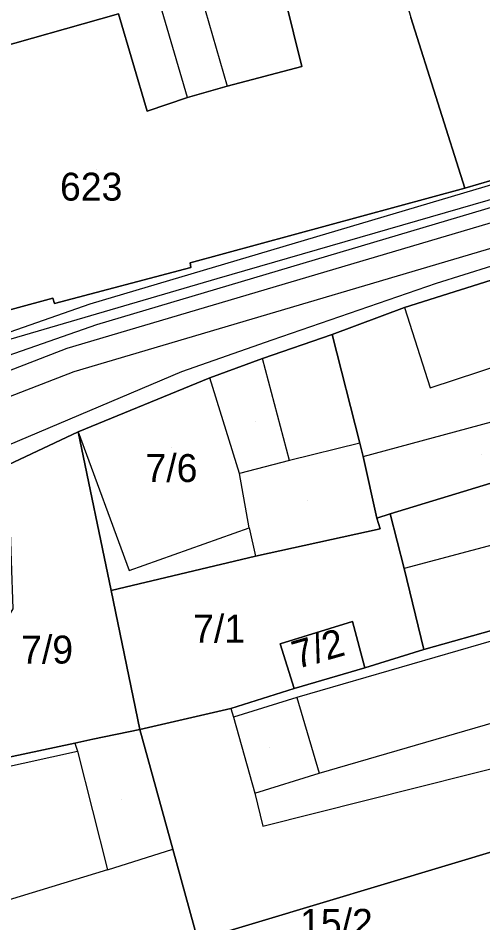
# Model space of a CAD drawing. Extents: x -263423 to -261326, y -1240067 to -1237864.
# Drawn here: x -263016.2 to -262983, y -1239094.9 to -1239030.1 of the extents above; entities that cross this region are included whole.
import ezdxf

# ---------------------------------------------------------------- set-up
doc = ezdxf.new("R2010")
doc.units = 0
for name, color, linetype in [('body_kn', 7, 'Continuous'), ('kladpar_druhypozemkov', 7, 'Continuous'), ('kladpar_hranice', 7, 'Continuous'), ('kladpar_parcelnecisla', 7, 'Continuous'), ('kladpar_plochy', 7, 'Continuous'), ('tarchy_linie', 7, 'Continuous'), ('zappar_hrandruhpozemk', 7, 'Continuous')]:
    doc.layers.add(name, color=color, linetype=linetype)

msp = doc.modelspace()

# ---------------------------------------------------------------- linework, layer by layer
at = {"layer": 'body_kn'}
for p, q in [((-262995.94, -1239033.61), (-262995.94, -1239033.61)), ((-263001.27, -1239035.02), (-263001.27, -1239035.02)), ((-263004.11, -1239035.83), (-263004.11, -1239035.83)), ((-263004.11, -1239035.83), (-263004.11, -1239035.83)), ((-263006.99, -1239036.8), (-263006.99, -1239036.8)), ((-262984.27, -1239042.32), (-262984.27, -1239042.32)), ((-263003.93, -1239047.67), (-263003.93, -1239047.67)), ((-263003.87, -1239047.99), (-263003.87, -1239047.99)), ((-263003.87, -1239047.99), (-263003.87, -1239047.99)), ((-263001.98, -1239048.79), (-263001.98, -1239048.79)), ((-262986.32, -1239049.14), (-262986.32, -1239049.14)), ((-263013.75, -1239050.19), (-263013.75, -1239050.19)), ((-263013.64, -1239050.57), (-263013.64, -1239050.57)), ((-263011.07, -1239050.61), (-263011.07, -1239050.61)), ((-262988.58, -1239050.87), (-262988.58, -1239050.87)), ((-262988.58, -1239050.87), (-262988.58, -1239050.87)), ((-263010.63, -1239052.1), (-263010.63, -1239052.1)), ((-262993.76, -1239052.79), (-262993.76, -1239052.79)), ((-262998.08, -1239053.2), (-262998.08, -1239053.2)), ((-263012.74, -1239053.8), (-263012.74, -1239053.8)), ((-262998.75, -1239054.52), (-262998.75, -1239054.52)), ((-262998.75, -1239054.52), (-262998.75, -1239054.52)), ((-263012.24, -1239055.48), (-263012.24, -1239055.48)), ((-263004.54, -1239055.47), (-263004.54, -1239055.47)), ((-263002.52, -1239055.9), (-263002.52, -1239055.9)), ((-262986.74, -1239056.62), (-262986.74, -1239056.62)), ((-263011.93, -1239059.76), (-263011.93, -1239059.76)), ((-263011.93, -1239059.76), (-263011.93, -1239059.76)), ((-262991.77, -1239060.58), (-262991.77, -1239060.58)), ((-262991.77, -1239060.58), (-262991.77, -1239060.58)), ((-262991.54, -1239061.54), (-262991.54, -1239061.54)), ((-262991.54, -1239061.54), (-262991.54, -1239061.54)), ((-262996.81, -1239061.81), (-262996.81, -1239061.81)), ((-263000.39, -1239062.75), (-263000.39, -1239062.75)), ((-263000.39, -1239062.75), (-263000.39, -1239062.75)), ((-262990.56, -1239065.95), (-262990.56, -1239065.95)), ((-262989.6, -1239065.65), (-262989.6, -1239065.65)), ((-262999.71, -1239066.64), (-262999.71, -1239066.64)), ((-262999.71, -1239066.64), (-262999.71, -1239066.64)), ((-262990.32, -1239066.71), (-262990.32, -1239066.71)), ((-262999.25, -1239068.68), (-262999.25, -1239068.68)), ((-262999.25, -1239068.68), (-262999.25, -1239068.68)), ((-263008.28, -1239069.69), (-263008.28, -1239069.69)), ((-262988.61, -1239069.55), (-262988.61, -1239069.55)), ((-263009.58, -1239071.12), (-263009.58, -1239071.12)), ((-262992.31, -1239073.34), (-262992.31, -1239073.34)), ((-262992.31, -1239073.34), (-262992.31, -1239073.34)), ((-262997.48, -1239074.95), (-262997.48, -1239074.95)), ((-262987.21, -1239075.36), (-262987.21, -1239075.36)), ((-262991.43, -1239076.67), (-262991.43, -1239076.67)), ((-262996.47, -1239078.14), (-262996.47, -1239078.14)), ((-262996.3, -1239078.78), (-262996.3, -1239078.78)), ((-263001.01, -1239079.57), (-263001.01, -1239079.57)), ((-263001.01, -1239079.57), (-263001.01, -1239079.57)), ((-263000.83, -1239080.21), (-263000.83, -1239080.21)), ((-263007.52, -1239081.08), (-263007.52, -1239081.08)), ((-263012.17, -1239082.06), (-263012.17, -1239082.06)), ((-263012.17, -1239082.06), (-263012.17, -1239082.06)), ((-263010.89, -1239081.77), (-263010.89, -1239081.77)), ((-263011.99, -1239082.64), (-263011.99, -1239082.64)), ((-263011.99, -1239082.64), (-263011.99, -1239082.64)), ((-262994.7, -1239084.22), (-262994.7, -1239084.22)), ((-262994.7, -1239084.22), (-262994.7, -1239084.22)), ((-262999.3, -1239085.65), (-262999.3, -1239085.65)), ((-262999.3, -1239085.65), (-262999.3, -1239085.65)), ((-262998.72, -1239088.01), (-262998.72, -1239088.01)), ((-263005.17, -1239089.65), (-263005.17, -1239089.65)), ((-263009.83, -1239091.13), (-263009.83, -1239091.13))]:
    msp.add_line(p, q, dxfattribs=at)
at = {"layer": 'kladpar_druhypozemkov'}
for p, q in [((-263010.66, -1239040.96), (-263010.66, -1239040.96)), ((-262999.25, -1239059.06), (-262999.25, -1239059.06)), ((-263005.25, -1239060.86), (-263005.25, -1239060.86)), ((-262983.05, -1239061.36), (-262983.05, -1239061.36)), ((-262995.55, -1239064.66), (-262995.55, -1239064.66)), ((-263001.81, -1239073.02), (-263001.81, -1239073.02)), ((-263013.95, -1239074.16), (-263013.95, -1239074.16)), ((-262994.55, -1239074.66), (-262994.55, -1239074.66)), ((-262998.25, -1239082.36), (-262998.25, -1239082.36)), ((-263008.85, -1239086.06), (-263008.85, -1239086.06)), ((-262992.12, -1239094.11), (-262992.12, -1239094.11))]:
    msp.add_line(p, q, dxfattribs=at)
at = {"layer": 'kladpar_hranice'}
for points in [[(-262953.31, -1239019.67), (-262950.7, -1239030.97), (-262951.49, -1239032.35), (-262971.56, -1239038.59), (-262984.27, -1239042.32), (-262988.12, -1239030.1)], [(-263009.06, -1239029.83), (-263006.99, -1239036.8), (-263004.11, -1239035.83), (-263001.27, -1239035.02), (-262995.94, -1239033.61), (-262998.33, -1239023.84), (-262990.66, -1239021.46), (-262988.95, -1239027.28), (-262988.12, -1239030.1), (-262984.27, -1239042.32), (-263003.93, -1239047.67), (-263003.87, -1239047.99), (-263013.64, -1239050.57), (-263013.75, -1239050.19), (-263033.61, -1239055.6), (-263039.25, -1239035.21), (-263031.46, -1239033.09), (-263028.94, -1239042.62), (-263023.12, -1239040.88), (-263020.27, -1239040.08), (-263017.2, -1239039.5), (-263019.02, -1239032.66), (-263009.06, -1239029.83)], [(-262998.33, -1239023.84), (-262995.94, -1239033.61), (-263001.27, -1239035.02), (-263004.11, -1239035.83), (-263006.99, -1239036.8), (-263009.06, -1239029.83), (-263019.02, -1239032.66)], [(-263003.87, -1239047.99), (-263003.93, -1239047.67), (-262984.27, -1239042.32), (-262971.56, -1239038.59), (-262951.49, -1239032.35), (-262951.6, -1239034.07), (-262951.79, -1239039.91), (-262951.87, -1239040.73), (-262963.67, -1239043.4), (-262972.92, -1239045.8), (-262974.46, -1239046.34), (-262976.56, -1239047.06), (-262988.58, -1239050.87), (-262993.76, -1239052.79), (-262998.75, -1239054.52), (-263002.52, -1239055.9), (-263011.93, -1239059.76), (-263016.94, -1239062.13)], [(-262963.67, -1239043.4), (-262951.87, -1239040.73), (-262949.89, -1239048.78), (-262969.68, -1239054.45), (-262968.91, -1239056.82), (-262968.2, -1239059.19), (-262974.65, -1239061.08), (-262989.6, -1239065.65), (-262990.56, -1239065.95), (-262991.54, -1239061.54), (-262991.77, -1239060.58), (-262993.76, -1239052.79), (-262988.58, -1239050.87), (-262976.56, -1239047.06), (-262974.46, -1239046.34), (-262972.92, -1239045.8), (-262963.67, -1239043.4)], [(-263033.61, -1239055.6), (-263013.75, -1239050.19), (-263013.64, -1239050.57), (-263003.87, -1239047.99)], [(-262949.89, -1239048.78), (-262946.85, -1239060.86), (-262946.09, -1239063.74), (-262965.43, -1239068.97), (-262981.59, -1239073.77), (-262987.21, -1239075.36), (-262988.61, -1239069.55), (-262989.6, -1239065.65), (-262974.65, -1239061.08), (-262968.2, -1239059.19), (-262968.91, -1239056.82), (-262969.68, -1239054.45), (-262949.89, -1239048.78)], [(-262998.75, -1239054.52), (-262993.76, -1239052.79), (-262991.77, -1239060.58), (-262991.54, -1239061.54), (-262990.56, -1239065.95), (-262990.32, -1239066.71), (-262999.25, -1239068.68), (-263009.58, -1239071.12), (-263011.93, -1239059.76), (-263002.52, -1239055.9), (-262998.75, -1239054.52)], [(-263011.93, -1239059.76), (-263009.58, -1239071.12), (-263007.52, -1239081.08), (-263010.89, -1239081.77), (-263012.17, -1239082.06), (-263024.09, -1239084.6), (-263023.18, -1239083.41), (-263022.58, -1239082.22), (-263016.59, -1239072.43), (-263016.94, -1239062.13), (-263011.93, -1239059.76)], [(-262965.43, -1239068.97), (-262946.09, -1239063.74), (-262944.64, -1239069.68), (-262944.11, -1239071.85), (-262942.41, -1239078.11), (-262963.88, -1239084.95), (-262981.3, -1239089.53), (-263003.37, -1239096.16), (-263005.17, -1239089.65), (-263007.52, -1239081.08), (-263001.01, -1239079.57), (-262996.47, -1239078.14), (-262991.43, -1239076.67), (-262987.21, -1239075.36), (-262981.59, -1239073.77), (-262965.43, -1239068.97)], [(-262999.25, -1239068.68), (-262990.32, -1239066.71), (-262990.56, -1239065.95), (-262989.6, -1239065.65), (-262988.61, -1239069.55), (-262987.21, -1239075.36), (-262991.43, -1239076.67), (-262992.31, -1239073.34), (-262997.48, -1239074.95), (-262996.47, -1239078.14), (-263001.01, -1239079.57), (-263007.52, -1239081.08), (-263009.58, -1239071.12), (-262999.25, -1239068.68)], [(-262992.31, -1239073.34), (-262991.43, -1239076.67), (-262996.47, -1239078.14), (-262997.48, -1239074.95), (-262992.31, -1239073.34)], [(-263032.9, -1239087.01), (-263033.12, -1239088.28), (-263030.78, -1239088.77), (-263030.37, -1239087.32), (-263028.78, -1239087.29), (-263027.06, -1239086.76), (-263025.91, -1239086.27), (-263024.87, -1239085.47), (-263024.09, -1239084.6), (-263012.17, -1239082.06), (-263010.89, -1239081.77), (-263007.52, -1239081.08), (-263005.17, -1239089.65), (-263003.37, -1239096.16)], [(-263007.46, -1239097.39), (-263003.37, -1239096.16), (-262981.3, -1239089.53), (-262979.72, -1239095.58), (-263006.12, -1239102.49), (-263007.46, -1239097.39)]]:
    msp.add_lwpolyline(points, dxfattribs=at)
at = {"layer": 'kladpar_plochy'}
for points in [[(-262953.31, -1239019.67), (-262950.7, -1239030.97), (-262951.49, -1239032.35), (-262971.56, -1239038.59), (-262984.27, -1239042.32), (-262988.12, -1239030.1)], [(-262998.33, -1239023.84), (-262995.94, -1239033.61), (-263001.27, -1239035.02), (-263004.11, -1239035.83), (-263006.99, -1239036.8), (-263009.06, -1239029.83), (-263019.02, -1239032.66)], [(-263033.61, -1239055.6), (-263013.75, -1239050.19), (-263013.64, -1239050.57), (-263003.87, -1239047.99), (-263003.93, -1239047.67), (-262984.27, -1239042.32), (-262971.56, -1239038.59), (-262951.49, -1239032.35), (-262951.6, -1239034.07), (-262951.79, -1239039.91), (-262951.87, -1239040.73), (-262963.67, -1239043.4), (-262972.92, -1239045.8), (-262974.46, -1239046.34), (-262976.56, -1239047.06), (-262988.58, -1239050.87), (-262993.76, -1239052.79), (-262998.75, -1239054.52), (-263002.52, -1239055.9), (-263011.93, -1239059.76), (-263016.94, -1239062.13)], [(-263024.09, -1239084.6), (-263012.17, -1239082.06), (-263010.89, -1239081.77), (-263007.52, -1239081.08), (-263005.17, -1239089.65), (-263003.37, -1239096.16)]]:
    msp.add_lwpolyline(points, dxfattribs=at)
for points in [[(-263009.06, -1239029.83), (-263006.99, -1239036.8), (-263004.11, -1239035.83), (-263001.27, -1239035.02), (-262995.94, -1239033.61), (-262998.33, -1239023.84), (-262990.66, -1239021.46), (-262988.95, -1239027.28), (-262988.12, -1239030.1), (-262984.27, -1239042.32), (-263003.93, -1239047.67), (-263003.87, -1239047.99), (-263013.64, -1239050.57), (-263013.75, -1239050.19), (-263033.61, -1239055.6), (-263039.25, -1239035.21), (-263031.46, -1239033.09), (-263028.94, -1239042.62), (-263023.12, -1239040.88), (-263020.27, -1239040.08), (-263017.2, -1239039.5), (-263019.02, -1239032.66)], [(-262963.67, -1239043.4), (-262951.87, -1239040.73), (-262949.89, -1239048.78), (-262969.68, -1239054.45), (-262968.91, -1239056.82), (-262968.2, -1239059.19), (-262974.65, -1239061.08), (-262989.6, -1239065.65), (-262990.56, -1239065.95), (-262991.54, -1239061.54), (-262991.77, -1239060.58), (-262993.76, -1239052.79), (-262988.58, -1239050.87), (-262976.56, -1239047.06), (-262974.46, -1239046.34), (-262972.92, -1239045.8)], [(-262949.89, -1239048.78), (-262946.85, -1239060.86), (-262946.09, -1239063.74), (-262965.43, -1239068.97), (-262981.59, -1239073.77), (-262987.21, -1239075.36), (-262988.61, -1239069.55), (-262989.6, -1239065.65), (-262974.65, -1239061.08), (-262968.2, -1239059.19), (-262968.91, -1239056.82), (-262969.68, -1239054.45)], [(-262998.75, -1239054.52), (-262993.76, -1239052.79), (-262991.77, -1239060.58), (-262991.54, -1239061.54), (-262990.56, -1239065.95), (-262990.32, -1239066.71), (-262999.25, -1239068.68), (-263009.58, -1239071.12), (-263011.93, -1239059.76), (-263002.52, -1239055.9)], [(-263011.93, -1239059.76), (-263009.58, -1239071.12), (-263007.52, -1239081.08), (-263010.89, -1239081.77), (-263012.17, -1239082.06), (-263024.09, -1239084.6), (-263023.18, -1239083.41), (-263022.58, -1239082.22), (-263016.59, -1239072.43), (-263016.94, -1239062.13)], [(-262965.43, -1239068.97), (-262946.09, -1239063.74), (-262944.64, -1239069.68), (-262944.11, -1239071.85), (-262942.41, -1239078.11), (-262963.88, -1239084.95), (-262981.3, -1239089.53), (-263003.37, -1239096.16), (-263005.17, -1239089.65), (-263007.52, -1239081.08), (-263001.01, -1239079.57), (-262996.47, -1239078.14), (-262991.43, -1239076.67), (-262987.21, -1239075.36), (-262981.59, -1239073.77)], [(-262999.25, -1239068.68), (-262990.32, -1239066.71), (-262990.56, -1239065.95), (-262989.6, -1239065.65), (-262988.61, -1239069.55), (-262987.21, -1239075.36), (-262991.43, -1239076.67), (-262992.31, -1239073.34), (-262997.48, -1239074.95), (-262996.47, -1239078.14), (-263001.01, -1239079.57), (-263007.52, -1239081.08), (-263009.58, -1239071.12)], [(-262992.31, -1239073.34), (-262991.43, -1239076.67), (-262996.47, -1239078.14), (-262997.48, -1239074.95)], [(-263007.46, -1239097.39), (-263003.37, -1239096.16), (-262981.3, -1239089.53), (-262979.72, -1239095.58), (-263006.12, -1239102.49)]]:
    msp.add_lwpolyline(points, close=True, dxfattribs=at)
at = {"layer": 'tarchy_linie'}
for points in [[(-263027.26, -1239056.27), (-263011.07, -1239050.61), (-262974.71, -1239039.8), (-262946.38, -1239031.52), (-262945.94, -1239033.01), (-262945.48, -1239034.49), (-262946.66, -1239034.84), (-262945.41, -1239034.73), (-262944.89, -1239036.44), (-262944.36, -1239038.15), (-262956.21, -1239039.18), (-262974.67, -1239044.34), (-263012.24, -1239055.48), (-263064.65, -1239075.79)], [(-262945.94, -1239033.01), (-262957.88, -1239036.48), (-262974.27, -1239041.29), (-263010.63, -1239052.1), (-263026.75, -1239057.73), (-263032.86, -1239060.34), (-263046.37, -1239066.42), (-263060.79, -1239071.69), (-263069.03, -1239073.51), (-263073.4, -1239074.91)], [(-262944.89, -1239036.44), (-262956.36, -1239037.44), (-262975.14, -1239042.65), (-263012.74, -1239053.8), (-263066.63, -1239074.68)]]:
    msp.add_lwpolyline(points, dxfattribs=at)
at = {"layer": 'zappar_hrandruhpozemk'}
for p, q in [((-263008.05, -1239011.62), (-263001.27, -1239035.02)), ((-263004.11, -1239035.83), (-263007.71, -1239023.56)), ((-263029.06, -1239056.72), (-263001.98, -1239048.79)), ((-262996.81, -1239061.81), (-262998.75, -1239054.52)), ((-263004.54, -1239055.47), (-263024.78, -1239064.06)), ((-263000.39, -1239062.75), (-263002.52, -1239055.9)), ((-262991.54, -1239061.54), (-262975.71, -1239057.25)), ((-263011.93, -1239059.76), (-263008.28, -1239069.69)), ((-262991.77, -1239060.58), (-262996.81, -1239061.81)), ((-262996.81, -1239061.81), (-263000.39, -1239062.75)), ((-262999.71, -1239066.64), (-262999.25, -1239068.68)), ((-262981.42, -1239074.47), (-262996.3, -1239078.78)), ((-262996.3, -1239078.78), (-263000.83, -1239080.21)), ((-262996.3, -1239078.78), (-262994.7, -1239084.22)), ((-262994.7, -1239084.22), (-262979.89, -1239079.9)), ((-263012.17, -1239082.06), (-263011.99, -1239082.64)), ((-263024.87, -1239085.47), (-263011.99, -1239082.64)), ((-263011.99, -1239082.64), (-263009.83, -1239091.13)), ((-262999.3, -1239085.65), (-262994.7, -1239084.22)), ((-263009.83, -1239091.13), (-263005.17, -1239089.65))]:
    msp.add_line(p, q, dxfattribs=at)
for points in [[(-263001.98, -1239048.79), (-262960.16, -1239036.68), (-262951.6, -1239034.07)], [(-262972.45, -1239044.8), (-262986.32, -1239049.14), (-262998.08, -1239053.2), (-263004.54, -1239055.47)], [(-262988.58, -1239050.87), (-262986.74, -1239056.62), (-262974.27, -1239052.51), (-262972.48, -1239051.85), (-262970.63, -1239051.38)], [(-263008.28, -1239069.69), (-262999.71, -1239066.64), (-263000.39, -1239062.75)], [(-262980.75, -1239070.16), (-262981.52, -1239067.67), (-262988.61, -1239069.55)], [(-263001.01, -1239079.57), (-263000.83, -1239080.21), (-262999.3, -1239085.65), (-262998.72, -1239088.01), (-262972.75, -1239081.46)], [(-263009.83, -1239091.13), (-263040.56, -1239100.51), (-263042.88, -1239099.31), (-263043.83, -1239093.64)]]:
    msp.add_lwpolyline(points, dxfattribs=at)

# ---------------------------------------------------------------- texts
at = {"layer": 'kladpar_parcelnecisla'}
for s, p in [('623', (-263013.238, -1239043.21)), ('7/6', (-263007.12, -1239063.36)), ('7/1', (-263003.71, -1239074.86)), ('7/9', (-263016.02, -1239076.36)), ('15/2', (-262996.06, -1239095.93))]:
    msp.add_text(s, height=2, dxfattribs=at).set_placement(p)
msp.add_text('7/2', height=2, rotation=16, dxfattribs=at).set_placement((-262996.296, -1239076.758))

doc.saveas('drawing.dxf')
